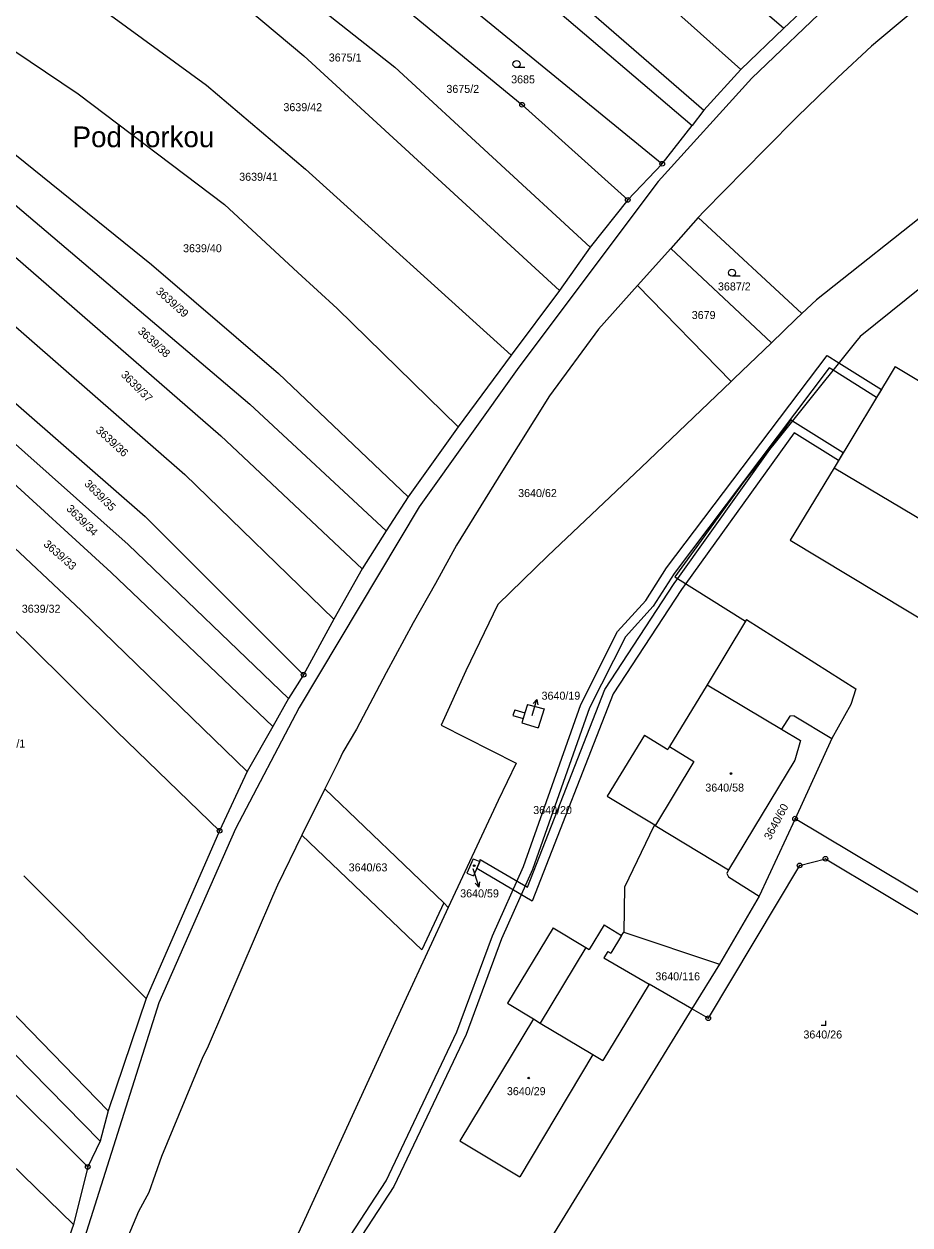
# Model space of a CAD drawing. Extents: x -593183 to -588034, y -1130415 to -1124994.
# Drawn here: x -592330.3 to -592142.2, y -1129007.5 to -1128752.4 of the extents above; entities that cross this region are included whole.
import ezdxf

# ---------------------------------------------------------------- set-up
doc = ezdxf.new("R2010")
doc.units = 0
for name, color, linetype in [('Vrstva 1', 7, 'Continuous'), ('Vrstva 15', 7, 'Continuous'), ('Vrstva 16', 7, 'Continuous'), ('Vrstva 18', 7, 'Continuous'), ('Vrstva 19', 7, 'Continuous'), ('Vrstva 24', 7, 'Continuous'), ('Vrstva 25', 7, 'Continuous'), ('Vrstva 27', 7, 'Continuous'), ('Vrstva 4', 7, 'Continuous')]:
    doc.layers.add(name, color=color, linetype=linetype)

msp = doc.modelspace()

# ---------------------------------------------------------------- linework, layer by layer
at = {"layer": 'Vrstva 1'}
for p, q in [((-592294.69, -1128683.16), (-592188.43, -1128774.01)), ((-592258.37, -1128707.75), (-592185.94, -1128770.74)), ((-592249.05, -1128737.78), (-592194.77, -1128782.11)), ((-592186.9, -1128737.73), (-592168.94, -1128753.32)), ((-592291.13, -1128742.22), (-592270.86, -1128759.18)), ((-592274.98, -1128743.09), (-592251.55, -1128761.57)), ((-592197.07, -1128745.11), (-592178.09, -1128762.07)), ((-592168.94, -1128753.32), (-592160.29, -1128745.11)), ((-592252.68, -1128746.37), (-592224.53, -1128769.58)), ((-592158.38, -1128747.34), (-592175.77, -1128763.92)), ((-592315.35, -1128748.08), (-592291.52, -1128765.38)), ((-592139.52, -1128748.09), (-592148.58, -1128755.68)), ((-592340.66, -1128752.59), (-592318.82, -1128767.24)), ((-592178.09, -1128762.07), (-592168.94, -1128753.32)), ((-592150.3, -1128757.12), (-592157.45, -1128763.76)), ((-592148.58, -1128755.68), (-592150.3, -1128757.12)), ((-592270.86, -1128759.18), (-592216.61, -1128809.02)), ((-592251.55, -1128761.57), (-592210.1, -1128799.85)), ((-592185.94, -1128770.74), (-592178.09, -1128762.07)), ((-592291.52, -1128765.38), (-592270.54, -1128783.25)), ((-592175.77, -1128763.92), (-592195.62, -1128785.86)), ((-592157.45, -1128763.76), (-592166.04, -1128772.1)), ((-592102.85, -1128764.19), (-592162.03, -1128810.99)), ((-592318.82, -1128767.24), (-592287.69, -1128790.73)), ((-592347.06, -1128768.15), (-592303.22, -1128803.47)), ((-592224.53, -1128769.58), (-592202.1, -1128789.78)), ((-592185.94, -1128770.74), (-592188.43, -1128774.01)), ((-592166.04, -1128772.1), (-592172.89, -1128779)), ((-592194.77, -1128782.11), (-592188.43, -1128774.01)), ((-592349.96, -1128775.78), (-592282.34, -1128833.15)), ((-592172.89, -1128779), (-592185.85, -1128792.18)), ((-592270.54, -1128783.25), (-592226.85, -1128822.74)), ((-592202.1, -1128789.78), (-592194.77, -1128782.11)), ((-592353.05, -1128783.72), (-592288.52, -1128839.88)), ((-592195.62, -1128785.86), (-592225.19, -1128825.34)), ((-592287.69, -1128790.73), (-592272.12, -1128805.2)), ((-592202.1, -1128789.78), (-592210.1, -1128799.85)), ((-592116.74, -1128789.85), (-592152.74, -1128818.77)), ((-592187.11, -1128793.53), (-592192.97, -1128800.12)), ((-592185.85, -1128792.18), (-592187.11, -1128793.53)), ((-592187.11, -1128793.53), (-592165.11, -1128813.93)), ((-592349.95, -1128801.19), (-592296.14, -1128848.08)), ((-592210.1, -1128799.85), (-592216.61, -1128809.02)), ((-592192.97, -1128800.12), (-592200.05, -1128807.95)), ((-592192.97, -1128800.12), (-592171.58, -1128820.15)), ((-592303.22, -1128803.47), (-592276.29, -1128826.68)), ((-592272.12, -1128805.2), (-592263.8, -1128812.86)), ((-592200.05, -1128807.95), (-592208.28, -1128817.26)), ((-592200.05, -1128807.95), (-592180.12, -1128828.36)), ((-592358.06, -1128810.36), (-592304.59, -1128857.02)), ((-592216.61, -1128809.02), (-592226.85, -1128822.74)), ((-592162.03, -1128810.99), (-592165.11, -1128813.93)), ((-592363.29, -1128813.94), (-592308.19, -1128862.96)), ((-592263.8, -1128812.86), (-592238.09, -1128837.99)), ((-592165.11, -1128813.93), (-592166.37, -1128815.14)), ((-592166.37, -1128815.14), (-592171.58, -1128820.15)), ((-592208.28, -1128817.26), (-592218.69, -1128831.41)), ((-592152.74, -1128818.77), (-592153.74, -1128820.03)), ((-592365.29, -1128820.08), (-592311.79, -1128868.89)), ((-592171.58, -1128820.15), (-592179.46, -1128827.73)), ((-592153.74, -1128820.03), (-592177.38, -1128849.56)), ((-592226.85, -1128822.74), (-592238.09, -1128837.99)), ((-592276.29, -1128826.68), (-592248.69, -1128852.84)), ((-592225.19, -1128825.34), (-592246.39, -1128855.01)), ((-592145.28, -1128825.15), (-592158.28, -1128846.67)), ((-592145.28, -1128825.15), (-592134.52, -1128831.66)), ((-592180.12, -1128828.36), (-592199.22, -1128846.59)), ((-592179.46, -1128827.73), (-592180.12, -1128828.36)), ((-592368.18, -1128830), (-592318.18, -1128876.99)), ((-592218.69, -1128831.41), (-592228.72, -1128847.33)), ((-592282.34, -1128833.15), (-592253.41, -1128860.05)), ((-592238.09, -1128837.99), (-592248.69, -1128852.84)), ((-592288.52, -1128839.88), (-592258.46, -1128868.13)), ((-592371.78, -1128843.15), (-592329.56, -1128883.87)), ((-592199.22, -1128846.59), (-592219.06, -1128865.37)), ((-592158.28, -1128846.67), (-592167.58, -1128862.07)), ((-592158.28, -1128846.67), (-592111.17, -1128874.67)), ((-592296.14, -1128848.08), (-592264.5, -1128878.82)), ((-592228.72, -1128847.33), (-592238.47, -1128863.11)), ((-592177.38, -1128849.56), (-592192.07, -1128869.85)), ((-592248.69, -1128852.84), (-592253.41, -1128860.05)), ((-592304.59, -1128857.02), (-592270.93, -1128890.63)), ((-592246.39, -1128855.01), (-592271.88, -1128897.59)), ((-592253.41, -1128860.05), (-592258.46, -1128868.13)), ((-592167.58, -1128862.07), (-592110.38, -1128896.61)), ((-592308.19, -1128862.96), (-592274.12, -1128895.68)), ((-592238.47, -1128863.11), (-592242.91, -1128871.24)), ((-592219.06, -1128865.37), (-592229.71, -1128875.71)), ((-592311.79, -1128868.89), (-592277.43, -1128901.66)), ((-592258.46, -1128868.13), (-592264.5, -1128878.82)), ((-592192.07, -1128869.85), (-592177.1, -1128879.23)), ((-592242.91, -1128871.24), (-592247.63, -1128879.64)), ((-592318.18, -1128876.99), (-592282.88, -1128911.16)), ((-592229.71, -1128875.71), (-592236.45, -1128889.82)), ((-592264.5, -1128878.82), (-592270.93, -1128890.63)), ((-592247.63, -1128879.64), (-592253.37, -1128890.2)), ((-592177.1, -1128879.23), (-592185.2, -1128892.75)), ((-592176.9, -1128878.89), (-592177.1, -1128879.23)), ((-592176.9, -1128878.89), (-592153.67, -1128893.65)), ((-592329.56, -1128883.87), (-592310.57, -1128902.67)), ((-592253.37, -1128890.2), (-592259.68, -1128902.23)), ((-592236.45, -1128889.82), (-592241.71, -1128901.35)), ((-592270.93, -1128890.63), (-592274.12, -1128895.68)), ((-592185.2, -1128892.75), (-592193.19, -1128905.89)), ((-592153.67, -1128893.65), (-592154.7, -1128896.95)), ((-592271.88, -1128897.59), (-592285.4, -1128923.35)), ((-592274.12, -1128895.68), (-592277.43, -1128901.66)), ((-592226.08, -1128898.06), (-592226.46, -1128899.28)), ((-592226.08, -1128898.06), (-592223.92, -1128898.73)), ((-592223.37, -1128896.94), (-592223.92, -1128898.73)), ((-592223.37, -1128896.94), (-592219.85, -1128897.89)), ((-592219.85, -1128897.89), (-592221.1, -1128901.95)), ((-592154.7, -1128896.95), (-592158.72, -1128904.19)), ((-592226.46, -1128899.28), (-592224.3, -1128899.95)), ((-592224.3, -1128899.95), (-592224.59, -1128900.89)), ((-592167.65, -1128899.46), (-592169.44, -1128902.23)), ((-592166.75, -1128899.34), (-592167.65, -1128899.46)), ((-592166.75, -1128899.34), (-592158.72, -1128904.19)), ((-592310.57, -1128902.67), (-592288.76, -1128923.77)), ((-592277.43, -1128901.66), (-592282.88, -1128911.16)), ((-592259.68, -1128902.23), (-592262.58, -1128907.11)), ((-592241.71, -1128901.35), (-592225.8, -1128909.42)), ((-592224.59, -1128900.89), (-592221.1, -1128901.95)), ((-592169.44, -1128902.23), (-592165.42, -1128904.64)), ((-592198.5, -1128903.47), (-592206.43, -1128916.43)), ((-592198.5, -1128903.47), (-592193.55, -1128906.49)), ((-592165.42, -1128904.64), (-592166.59, -1128908.8)), ((-592158.72, -1128904.19), (-592166.56, -1128921.21)), ((-592262.58, -1128907.11), (-592263.45, -1128908.95)), ((-592193.19, -1128905.89), (-592193.55, -1128906.49)), ((-592384.28, -1128909.46), (-592312.4, -1128983.24)), ((-592263.45, -1128908.95), (-592266.39, -1128914.89)), ((-592225.8, -1128909.42), (-592229.64, -1128917.32)), ((-592166.59, -1128908.8), (-592180.68, -1128932.11)), ((-592282.88, -1128911.16), (-592288.76, -1128923.77)), ((-592266.39, -1128914.89), (-592271.29, -1128924.74)), ((-592266.39, -1128914.89), (-592241.16, -1128939.12)), ((-592385.17, -1128917.35), (-592314.1, -1128989.74)), ((-592229.64, -1128917.32), (-592240.19, -1128940.05)), ((-592206.43, -1128916.43), (-592196.37, -1128922.51)), ((-592285.4, -1128923.35), (-592301.69, -1128960.34)), ((-592196.54, -1128922.81), (-592202.79, -1128935.77)), ((-592196.37, -1128922.51), (-592196.54, -1128922.81)), ((-592166.56, -1128921.21), (-592174.16, -1128937.69)), ((-592091.97, -1128965.87), (-592166.56, -1128921.21)), ((-592386.7, -1128925.55), (-592316.77, -1128995.18)), ((-592288.76, -1128923.77), (-592304.36, -1128959.41)), ((-592271.29, -1128924.74), (-592276.5, -1128935.34)), ((-592271.29, -1128924.74), (-592245.82, -1128949.08)), ((-592234.94, -1128929.75), (-592236.23, -1128932.81)), ((-592234.94, -1128929.75), (-592233.53, -1128930.28)), ((-592233.53, -1128930.28), (-592234.81, -1128933.35)), ((-592165.58, -1128931.13), (-592184.99, -1128963.6)), ((-592165.58, -1128931.13), (-592160.1, -1128929.74)), ((-592160.1, -1128929.74), (-592094.02, -1128969.3)), ((-592330.33, -1128933.35), (-592304.36, -1128959.41)), ((-592236.23, -1128932.81), (-592234.81, -1128933.35)), ((-592180.68, -1128932.11), (-592181.03, -1128932.84)), ((-592181.03, -1128932.84), (-592180.66, -1128933.54)), ((-592180.66, -1128933.54), (-592174.16, -1128937.69)), ((-592276.5, -1128935.34), (-592277.5, -1128937.71)), ((-592202.79, -1128935.77), (-592202.9, -1128945.34)), ((-592277.5, -1128937.71), (-592291.4, -1128970.04)), ((-592174.16, -1128937.69), (-592182.6, -1128952.08)), ((-592389.26, -1128939.73), (-592319.81, -1129007.41)), ((-592240.19, -1128940.05), (-592249.13, -1128959.3)), ((-592241.16, -1128939.12), (-592245.82, -1128949.08)), ((-592241.16, -1128939.12), (-592240.19, -1128940.05)), ((-592207.13, -1128943.79), (-592210.29, -1128949.03)), ((-592207.13, -1128943.79), (-592203.38, -1128946.05)), ((-592217.95, -1128944.4), (-592227.61, -1128960.41)), ((-592217.95, -1128944.4), (-592211.01, -1128948.59)), ((-592203.38, -1128946.05), (-592205.68, -1128949.81)), ((-592203.38, -1128946.05), (-592202.9, -1128945.34)), ((-592202.9, -1128945.34), (-592182.6, -1128952.08)), ((-592211.01, -1128948.59), (-592210.29, -1128949.03)), ((-592206.32, -1128949.4), (-592207.2, -1128950.76)), ((-592207.2, -1128950.76), (-592197.53, -1128956.35)), ((-592206.32, -1128949.4), (-592205.68, -1128949.81)), ((-592182.6, -1128952.08), (-592188.45, -1128961.6)), ((-592197.53, -1128956.35), (-592207.4, -1128972.57)), ((-592188.45, -1128961.6), (-592197.53, -1128956.35)), ((-592304.36, -1128959.41), (-592312.4, -1128983.24)), ((-592249.13, -1128959.3), (-592261.06, -1128985.23)), ((-592301.69, -1128960.34), (-592317.48, -1129010.23)), ((-592188.45, -1128961.6), (-592262.31, -1129081.69)), ((-592227.61, -1128960.41), (-592222.12, -1128963.73)), ((-592184.99, -1128963.6), (-592188.45, -1128961.6)), ((-592222.12, -1128963.73), (-592237.74, -1128989.62)), ((-592292.29, -1128971.77), (-592301.13, -1128992.97)), ((-592291.4, -1128970.04), (-592292.29, -1128971.77)), ((-592209.49, -1128971.32), (-592225.01, -1128997.3)), ((-592209.49, -1128971.32), (-592207.4, -1128972.57)), ((-592312.4, -1128983.24), (-592314.1, -1128989.74)), ((-592261.06, -1128985.23), (-592266.07, -1128996.19)), ((-592314.1, -1128989.74), (-592316.77, -1128995.18)), ((-592237.74, -1128989.62), (-592225.01, -1128997.3)), ((-592301.13, -1128992.97), (-592303.77, -1129000.6)), ((-592316.77, -1128995.18), (-592319.81, -1129007.41)), ((-592266.07, -1128996.19), (-592271.1, -1129007.19)), ((-592303.77, -1129000.6), (-592306.02, -1129004.64)), ((-592306.02, -1129004.64), (-592310.86, -1129016.17)), ((-592319.81, -1129007.41), (-592323.89, -1129019.05)), ((-592271.1, -1129007.19), (-592279.51, -1129025.22))]:
    msp.add_line(p, q, dxfattribs=at)
at = {"layer": 'Vrstva 16'}
for p, q in [((-592222.39, -1128899.29), (-592222.24, -1128898.81)), ((-592235.01, -1128931.8), (-592234.66, -1128932.88))]:
    msp.add_line(p, q, dxfattribs=at)
at = {"layer": 'Vrstva 24'}
for centre, radius in [((-592224.53, -1128769.58), 0.5), ((-592224.53, -1128769.58), 0.0327), ((-592194.77, -1128782.11), 0.5), ((-592194.77, -1128782.11), 0.0327), ((-592202.1, -1128789.78), 0.5), ((-592202.1, -1128789.78), 0.0327), ((-592270.93, -1128890.63), 0.5), ((-592270.93, -1128890.63), 0.0327), ((-592166.56, -1128921.21), 0.5), ((-592288.76, -1128923.77), 0.5), ((-592166.56, -1128921.21), 0.0327), ((-592288.76, -1128923.77), 0.0327), ((-592165.58, -1128931.13), 0.5), ((-592165.58, -1128931.13), 0.0327), ((-592160.1, -1128929.74), 0.5), ((-592160.1, -1128929.74), 0.0327), ((-592184.99, -1128963.6), 0.5), ((-592184.99, -1128963.6), 0.0327), ((-592316.77, -1128995.18), 0.5), ((-592316.77, -1128995.18), 0.0327)]:
    msp.add_circle(centre, radius, dxfattribs=at)
at = {"layer": 'Vrstva 25'}
for p, q in [((-592223.96, -1128761.69), (-592225.71, -1128761.69)), ((-592178.21, -1128806), (-592179.96, -1128806)), ((-592222.24, -1128898.81), (-592221.39, -1128895.93)), ((-592234.66, -1128932.88), (-592233.73, -1128935.73)), ((-592160.04, -1128965.17), (-592160.04, -1128964.17)), ((-592160.04, -1128965.17), (-592161.04, -1128965.17))]:
    msp.add_line(p, q, dxfattribs=at)
for points in [[(-592222.15, -1128896.75), (-592221.39, -1128895.93), (-592221.19, -1128897.04)], [(-592233.56, -1128934.62), (-592233.73, -1128935.73), (-592234.51, -1128934.94)]]:
    msp.add_lwpolyline(points, dxfattribs=at)
for centre, radius in [((-592225.71, -1128760.94), 0.75), ((-592179.96, -1128805.25), 0.75), ((-592180.16, -1128911.63), 0.175), ((-592180.16, -1128911.63), 0.15), ((-592234.7, -1128931.2), 0.175), ((-592234.7, -1128931.2), 0.15), ((-592223.12, -1128976.3), 0.175), ((-592223.12, -1128976.3), 0.15)]:
    msp.add_circle(centre, radius, dxfattribs=at)
at = {"layer": 'Vrstva 27'}
for p, q in [((-592193.83, -1128867.92), (-592159.75, -1128822.81)), ((-592159.75, -1128822.81), (-592157.23, -1128824.39)), ((-592159.29, -1128825.45), (-592192.23, -1128869.12)), ((-592158.48, -1128825.96), (-592159.29, -1128825.45)), ((-592149.27, -1128831.75), (-592158.48, -1128825.96)), ((-592157.23, -1128824.39), (-592148.23, -1128830.04)), ((-592148.23, -1128830.04), (-592149.27, -1128831.75)), ((-592171.56, -1128842.29), (-592167.41, -1128836.47)), ((-592167.41, -1128836.47), (-592167.07, -1128836.68)), ((-592167.07, -1128836.68), (-592156.31, -1128843.41)), ((-592166.77, -1128839.23), (-592189.77, -1128871.29)), ((-592157.34, -1128845.12), (-592166.77, -1128839.23)), ((-592191.48, -1128870.22), (-592171.56, -1128842.29)), ((-592156.31, -1128843.41), (-592157.34, -1128845.12)), ((-592198.25, -1128874.85), (-592193.83, -1128867.92)), ((-592192.23, -1128869.12), (-592196.67, -1128876.09)), ((-592206.98, -1128893.76), (-592192.23, -1128871.28)), ((-592190.67, -1128872.54), (-592205.2, -1128894.68)), ((-592192.23, -1128871.28), (-592191.48, -1128870.22)), ((-592189.77, -1128871.29), (-592190.67, -1128872.54)), ((-592204.25, -1128881.44), (-592198.25, -1128874.85)), ((-592196.67, -1128876.09), (-592202.59, -1128882.6)), ((-592212.07, -1128896.97), (-592204.25, -1128881.44)), ((-592202.59, -1128882.6), (-592210.19, -1128897.69)), ((-592223.41, -1128935.78), (-592206.98, -1128893.76)), ((-592205.2, -1128894.68), (-592222.37, -1128938.74)), ((-592224.23, -1128931.38), (-592212.07, -1128896.97)), ((-592210.19, -1128897.69), (-592222.31, -1128932.02)), ((-592234.15, -1128931.77), (-592233.53, -1128930.28)), ((-592233.53, -1128930.28), (-592233.42, -1128929.87)), ((-592233.42, -1128929.87), (-592223.41, -1128935.78)), ((-592222.37, -1128938.74), (-592234.15, -1128931.77)), ((-592230.82, -1128946.1), (-592224.23, -1128931.38)), ((-592222.31, -1128932.02), (-592228.9, -1128946.74)), ((-592238.37, -1128966.46), (-592230.82, -1128946.1)), ((-592228.9, -1128946.74), (-592236.43, -1128967.04)), ((-592253.41, -1128998.15), (-592238.37, -1128966.46)), ((-592236.43, -1128967.04), (-592251.77, -1128999.37)), ((-592267.53, -1129019.83), (-592253.41, -1128998.15)), ((-592251.77, -1128999.37), (-592265.89, -1129020.99))]:
    msp.add_line(p, q, dxfattribs=at)
at = {"layer": 'Vrstva 4'}
for p, q in [((-592185.2, -1128892.75), (-592169.44, -1128902.23)), ((-592223.92, -1128898.73), (-592224.3, -1128899.95)), ((-592193.19, -1128905.89), (-592188.03, -1128909.05)), ((-592188.03, -1128909.05), (-592196.22, -1128922.6)), ((-592196.37, -1128922.51), (-592196.22, -1128922.6)), ((-592196.22, -1128922.6), (-592196.27, -1128922.69)), ((-592196.27, -1128922.69), (-592180.68, -1128932.11)), ((-592211.01, -1128948.59), (-592220.67, -1128964.61)), ((-592222.12, -1128963.73), (-592220.67, -1128964.61)), ((-592220.67, -1128964.61), (-592209.49, -1128971.32))]:
    msp.add_line(p, q, dxfattribs=at)

# ---------------------------------------------------------------- texts
at = {"layer": 'Vrstva 15'}
msp.add_text('Pod horkou', height=4.4, dxfattribs=at).set_placement((-592319.99, -1128778.59))
at = {"layer": 'Vrstva 16'}
for s, p in [('3640/19', (-592220.39, -1128895.94)), ('3640/59', (-592237.67, -1128937.93))]:
    msp.add_text(s, height=1.7, dxfattribs=at).set_placement(p)
at = {"layer": 'Vrstva 18'}
for s, height, p in [('3675/1', 1.7, (-592265.58, -1128760.39)), ('3675/2', 1.7, (-592240.6, -1128767.06)), ('3685', 1.7, (-592226.85, -1128765.03)), ('3639/42', 1.7, (-592275.21, -1128770.94)), ('3639/41', 1.7, (-592284.6, -1128785.72)), ('3639/40', 1.7, (-592296.52, -1128800.9)), ('3687/2', 1.7, (-592182.93, -1128809.02)), ('3679', 1.7, (-592188.5, -1128815.09)), ('3640/62', 1.7, (-592225.36, -1128852.9)), ('3639/32', 1.7, (-592330.77, -1128877.47)), ('3640/19', 0.1, (-592222.39, -1128899.29)), ('3639/1', 1.7, (-592336.98, -1128906.11)), ('3640/20', 1.7, (-592222.16, -1128920.23)), ('3640/63', 1.7, (-592261.35, -1128932.41)), ('3640/116', 1.7, (-592196.22, -1128955.55))]:
    msp.add_text(s, height=height, dxfattribs=at).set_placement(p)
for s, rotation, p in [('3639/39', 318.1688, (-592302.43, -1128809.42)), ('3639/38', 317.4021, (-592306.26, -1128817.86)), ('3639/37', 315, (-592309.84, -1128827.07)), ('3639/36', 317.4761, (-592315.19, -1128838.94)), ('3639/35', 315, (-592317.63, -1128850.23)), ('3639/34', 315, (-592321.44, -1128855.52)), ('3639/33', 318.7983, (-592326.29, -1128863.13)), ('3640/60', 61.8763, (-592171.76, -1128925.86))]:
    msp.add_text(s, height=1.7, rotation=rotation, dxfattribs=at).set_placement(p)
at = {"layer": 'Vrstva 19'}
for s, height, p in [('3640/58', 1.7, (-592185.61, -1128915.46)), ('3640/59', 0.01, (-592235.01, -1128931.8)), ('3640/26', 1.7, (-592164.78, -1128967.9)), ('3640/29', 1.7, (-592227.75, -1128979.94))]:
    msp.add_text(s, height=height, dxfattribs=at).set_placement(p)

doc.saveas('drawing.dxf')
